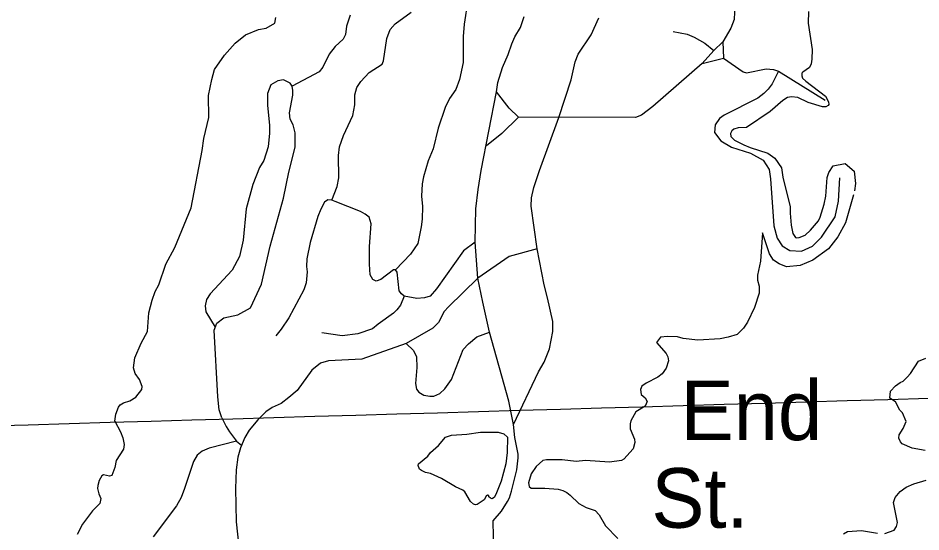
# Model space of a CAD drawing. Extents: x 1212896 to 1368412, y 378476 to 478763.
# Drawn here: x 1277617 to 1284025, y 423706 to 427349 of the extents above; entities that cross this region are included whole.
import ezdxf

# ---------------------------------------------------------------- set-up
doc = ezdxf.new("R2010")
doc.units = 0
for name, color, linetype in [('Level 31', 7, 'Continuous'), ('Level 32', 7, 'Continuous'), ('Level 35', 7, 'Continuous'), ('Level 41', 7, 'Continuous'), ('Level 60', 7, 'Continuous'), ('Level 9', 7, 'Continuous')]:
    doc.layers.add(name, color=color, linetype=linetype)

msp = doc.modelspace()

# ---------------------------------------------------------------- linework, layer by layer
at = {"layer": 'Level 31'}
for points in [[(1280684.3, 427612.4), (1280787.6, 427541.2), (1280807.3, 427506.5), (1280809.9, 427475.4), (1280782.3, 427306.4), (1280776.1, 427218), (1280775.7, 427034.4), (1280749.2, 426913.5), (1280723.6, 426842.8), (1280679.9, 426779.7), (1280648.2, 426714.9), (1280598.3, 426567.8), (1280562.9, 426422.4), (1280528.8, 426336.4), (1280494, 426224.3), (1280485.8, 426173.4), (1280480.8, 426086.7), (1280487.2, 426013.6), (1280484, 425924.2), (1280478.1, 425869.9), (1280453.3, 425750.4), (1280402, 425674.8), (1280295.2, 425564.4)], [(1282704.7, 427443.6), (1282698.8, 427339.2), (1282675.1, 427277.5), (1282620, 427182.1), (1282555.2, 427119.7), (1282473.1, 427026.8), (1282122.3, 426722.9), (1282040.6, 426660.1), (1282000, 426643.3), (1281168.3, 426645.9), (1281103, 426711.8), (1281012.8, 426825.4)], [(1279973.2, 427369.7), (1279947, 427292.9), (1279939.8, 427233.9), (1279923.8, 427199.2), (1279867.2, 427146.7), (1279825, 427093.9), (1279780.8, 427001.7), (1279753.5, 426969.1), (1279561.6, 426866)], [(1279844.1, 426057.6), (1279881.6, 426156.1), (1279893.4, 426216.5), (1279890.3, 426375.9), (1279899, 426436.1), (1279926.4, 426516.1), (1279994.1, 426659.4), (1280006.1, 426733.3), (1280006.6, 426805.6), (1280020.6, 426857), (1280050.8, 426899.7), (1280109.8, 426962.9), (1280200.2, 427022), (1280211.8, 427046.3), (1280233.6, 427204.3), (1280258.1, 427267.9), (1280293.4, 427308.5), (1280406.8, 427390.2)], [(1281132.9, 424468.3), (1281101.3, 424633.9), (1280963.8, 425121.2), (1280914.5, 425334.9), (1280881.2, 425504.7), (1280861.1, 425760.1), (1280865.3, 425997.9), (1280881.6, 426133.7), (1280904.9, 426269.6), (1281012.8, 426825.4), (1281021.5, 426892.8), (1281054.3, 426998.8), (1281094.5, 427090.8), (1281121.9, 427167.6), (1281143.8, 427217), (1281182.6, 427283.2), (1281209.1, 427359.9)], [(1281132.9, 424468.3), (1281311.2, 424841.1), (1281350.8, 424910.1), (1281387.9, 425005.1), (1281412.4, 425128), (1281413.2, 425198), (1281375.7, 425366), (1281349.9, 425458.8), (1281300.8, 425713.6), (1281258.8, 426014.7), (1281261.6, 426076), (1281278.2, 426148.5), (1281317.8, 426268.7), (1281455.2, 426645.6), (1281541.9, 426911.1), (1281570.3, 427040), (1281593.2, 427092.7), (1281683.4, 427229.9), (1281739, 427351.3)], [(1282266.7, 427253.4), (1282367, 427234.3), (1282416.4, 427215.2), (1282492.3, 427170.6), (1282555.2, 427119.7)], [(1282620, 427182.1), (1282623.3, 427064.8)], [(1282473.1, 427026.8), (1282623.3, 427064.8)], [(1282623.3, 427064.8), (1282763.2, 426967.3), (1282786.2, 426962.1), (1282927.7, 426988.6), (1282978.3, 426985.4), (1283015, 426973.3), (1283344.4, 426766.4)], [(1279064.4, 424516), (1279043.5, 424572.7), (1279033.7, 424664.8), (1279008.5, 425135.9), (1279027.3, 425187.3), (1279077.8, 425224.8), (1279177.1, 425245.4), (1279267.6, 425294.3), (1279343.7, 425462.4), (1279405.3, 425732.4), (1279500.5, 426072.3), (1279537.8, 426256.6), (1279584.3, 426433.1), (1279584.2, 426536.4), (1279569.1, 426592.3), (1279548.3, 426632), (1279544.4, 426677.1), (1279566.9, 426803.9), (1279567.2, 426837), (1279561.6, 426866), (1279547.2, 426888.8), (1279500.5, 426911.8), (1279459.9, 426905.1), (1279412, 426875.3), (1279387.7, 426815.4), (1279386.4, 426729.1), (1279402.2, 426591), (1279402.3, 426532.8), (1279392.3, 426436.3), (1279360.2, 426340.4), (1279330.2, 426289.7), (1279283.7, 426168.4), (1279237.1, 425997.9), (1279213.6, 425773.8), (1279187.8, 425658.9), (1279137, 425562.2), (1278980.7, 425394.7), (1278955, 425354.4), (1278943.8, 425309.1), (1278948.8, 425267), (1279014.9, 425156.9)], [(1283015, 426973.3), (1282968.8, 426882.1), (1282941.6, 426844.4), (1282911.2, 426814.7), (1282867.9, 426780.8), (1282628.3, 426661.7), (1282594.4, 426637.1), (1282565.7, 426593.2), (1282560.1, 426537.2), (1282604.7, 426478.1), (1282680, 426434.6), (1282816.4, 426392.6), (1282904.4, 426342.2), (1282948.9, 426274.8), (1282958.2, 426208.8), (1282980.8, 425875.2), (1283004.5, 425789.4), (1283039.6, 425734.1), (1283094.2, 425701.9), (1283177.3, 425696.5), (1283255.5, 425733.1), (1283318.3, 425795.6), (1283417.3, 425941), (1283439.1, 426051.7), (1283449.8, 426216.5)], [(1281168.3, 426645.9), (1281050.5, 426532), (1280941.4, 426443.8)], [(1280861.1, 425760.1), (1280777.4, 425698.3), (1280586.8, 425428.7), (1280542.8, 425378.7), (1280501.1, 425365.8), (1280447.2, 425361.4), (1280357.5, 425378.1), (1280338.6, 425393.7), (1280322.2, 425416.5), (1280307.6, 425547.6), (1280295.2, 425564.4), (1280281, 425564.6), (1280190.7, 425495.1), (1280158.9, 425483.5), (1280134.9, 425494.8), (1280116, 425528.8), (1280110.5, 425604.9), (1280112, 425730.3), (1280122.3, 425891.2), (1280107.9, 425938.9), (1280081.6, 425959.5), (1280046.8, 425976.9), (1279866.6, 426049.6), (1279844.1, 426057.6), (1279815.3, 426059.8), (1279791.9, 426045), (1279765, 425994.4), (1279745.3, 425942.8), (1279690.7, 425757.1), (1279667, 425641.3), (1279664.1, 425587), (1279668.8, 425551), (1279661.4, 425471.6), (1279646.3, 425423.2), (1279538.3, 425224.4), (1279485, 425143.1), (1279445.9, 425096.2)], [(1281300.8, 425713.6), (1281102.8, 425658.4), (1280881.2, 425504.7), (1280671, 425302.8), (1280640.5, 425267.9), (1280601.5, 425191.3), (1280560.4, 425150.3), (1280371.6, 425041.3), (1280057, 424931.2), (1279820.3, 424918), (1279764.5, 424901.5), (1279702.3, 424853.1), (1279597.6, 424709), (1279539.2, 424658.4), (1279483.5, 424617.5), (1279421.1, 424588.2), (1279374.7, 424556.5), (1279319.5, 424501.1)], [(1279064.4, 424516), (1279093, 424453.7), (1279118.7, 424416.2), (1279168.1, 424349.9), (1279203.5, 424321.6)], [(1279319.5, 424501.1), (1279257.4, 424427.3), (1279226.9, 424374.9), (1279196.6, 424302.4), (1279177.2, 424235.1), (1279164.1, 424145.8), (1279161.2, 424013.4), (1279164.3, 423776.9), (1279195.7, 423493.5), (1279208.3, 423414.4), (1279289.1, 423180.6), (1279299.7, 423106.5)], [(1281015.6, 422536.8), (1280989.8, 423784.8), (1281047, 423853.6), (1281091.2, 423921.2), (1281104.1, 423948.5), (1281119.5, 423994.6), (1281156.1, 424145.7), (1281166.6, 424230.9), (1281165.5, 424257.3), (1281143.4, 424375.7), (1281132.9, 424468.3)], [(1279168.1, 424349.9), (1278973.2, 424300.3), (1278922.6, 424278.8), (1278887.5, 424250.1), (1278861.3, 424206), (1278799.2, 424012.9), (1278773.8, 423949.5), (1278742.4, 423891.1), (1278575.8, 423670)]]:
    msp.add_lwpolyline(points, dxfattribs=at)
at = {"layer": 'Level 32'}
for points in [[(1280357.5, 425378.1), (1280330.2, 425314.3), (1280305.9, 425279.7), (1280282.4, 425257.2), (1280172, 425178.8), (1280131.7, 425144.9), (1280027.4, 425109.7), (1279917.7, 425095.5), (1279772.4, 425116.7)], [(1280371.6, 425041.3), (1280423.6, 424993.1), (1280444.5, 424947.4), (1280448, 424871.2), (1280437.2, 424757.7), (1280445.2, 424719.1), (1280462.5, 424696), (1280496.8, 424675.6), (1280539, 424667.4), (1280568, 424668), (1280610.6, 424686.9), (1280645.9, 424720.6), (1280693.6, 424785.8), (1280776.3, 424999.1), (1280813.5, 425039), (1280873.4, 425089.3), (1280963.8, 425121.2)]]:
    msp.add_lwpolyline(points, dxfattribs=at)
at = {"layer": 'Level 35'}
msp.add_lwpolyline([(1281090.5, 424377.1), (1281088.6, 424268.9), (1281079.5, 424187.6), (1281044.8, 424065), (1281013.7, 423983.5), (1280998.1, 423951.3), (1280982.6, 423941.5), (1280969.7, 423944.7), (1280958.7, 423954.2), (1280958.4, 423963.4), (1280948.1, 423967.7), (1280938.2, 423959.6), (1280925.5, 423933.4), (1280876, 423900.8), (1280863.2, 423898.8), (1280849, 423903.6), (1280827.9, 423922.4), (1280787.3, 423990.1), (1280773.2, 424000.9), (1280722.1, 424025.4), (1280621.7, 424085.5), (1280543.5, 424120.7), (1280509.6, 424128.4), (1280479.5, 424141.1), (1280465.4, 424151.9), (1280456.2, 424177.9), (1280460.1, 424188.9), (1280524.3, 424243.7), (1280543.3, 424269.4), (1280602.1, 424319.7), (1280649.6, 424377.4), (1280692.7, 424392.8), (1280803, 424399.1), (1280899.3, 424413.4), (1281024.3, 424413.5), (1281065.4, 424401.4), (1281090.5, 424377.1)], dxfattribs=at)
at = {"layer": 'Level 60'}
msp.add_spline([(1257400.5, 423880.1), (1274492.7, 424373.3), (1311685.6, 425480.9), (1319317.4, 425714)], degree=3, dxfattribs=at)
at = {"layer": 'Level 9'}
for points in [[(1283225.9, 427395.7), (1283225.5, 427312.4), (1283252.2, 427127.4), (1283250.6, 427058.2), (1283245.3, 427024), (1283233.8, 426998.7), (1283186.6, 426965.8), (1283180.6, 426958.5), (1283179, 426940.5), (1283184, 426923.6), (1283207.8, 426900.9), (1283347.8, 426796.7), (1283369.6, 426756.7), (1283371, 426737.7), (1283366.2, 426728.6), (1283350.3, 426720.2), (1283327.3, 426719.8), (1283224.8, 426749.8), (1283151.1, 426785.5), (1283107.3, 426791.3), (1283079.1, 426786), (1283045.5, 426764.3), (1282955.1, 426686.3), (1282787.4, 426572.6), (1282727.5, 426570.4), (1282696.6, 426562.8), (1282681.9, 426549.5), (1282672.3, 426531.2), (1282676.7, 426509.5), (1282702.2, 426484.7), (1282768.9, 426449.9), (1282813.2, 426430.7), (1282938.8, 426391.4), (1282987.5, 426356.6), (1283036, 426287.8), (1283045.3, 426221.8), (1283097.8, 426011.9)], [(1278304, 424490.5), (1278310, 424541.8), (1278329, 424590.3), (1278341.7, 424607.6), (1278364.4, 424622.1), (1278409.1, 424636), (1278452.6, 424661.9), (1278494.5, 424716.9), (1278498, 424738.1), (1278479.1, 424785.8), (1278448.2, 424829.3), (1278435.8, 424870.4), (1278445, 424939.6), (1278491, 425043.8), (1278535.3, 425127.9), (1278544.6, 425260.5), (1278567.8, 425349.2), (1278589.6, 425409.8), (1278615.7, 425458.4), (1278665.7, 425603.8), (1278729.3, 425723.4), (1278846.7, 426003.6), (1278923.6, 426410.2), (1278934.9, 426494.7), (1278969.9, 426643.8), (1278968.8, 426801.2), (1278992.6, 426913), (1279011.1, 426984.6), (1279081.1, 427085.3), (1279158.4, 427171.1), (1279232.1, 427231.7), (1279323.4, 427267.6), (1279378.2, 427276.7), (1279440.5, 427313.1), (1279446.7, 427353.3)], [(1283097.8, 426011.9), (1283097.1, 425966.6), (1283103.5, 425880.1), (1283116.8, 425821.9), (1283135.5, 425793), (1283138.9, 425791.2), (1283160.4, 425793.5), (1283204.1, 425811), (1283240.1, 425844.7), (1283297.5, 425912.8), (1283309.8, 425936.6), (1283339.4, 426030.1), (1283350.8, 426085.9), (1283359.4, 426219.3), (1283370.5, 426255), (1283403.2, 426301.9), (1283488.3, 426317.6), (1283550.9, 426265.1), (1283561.1, 426177.6), (1283554.7, 426125.5)], [(1283546.5, 426095.3), (1283489, 425897.4), (1283434.8, 425797.9), (1283368.6, 425712.6), (1283257.3, 425633), (1283168.9, 425595.9), (1283071.2, 425584.9), (1283019.1, 425605.9), (1282979.6, 425633.3), (1282951.4, 425676.9), (1282899.8, 425825.6)], [(1282899.8, 425825.6), (1282887.3, 425624.9), (1282865.3, 425526.2), (1282865, 425490.1), (1282876.8, 425447.7), (1282876.8, 425399.1), (1282844.8, 425296.2), (1282793.9, 425192.9), (1282764.8, 425151.2), (1282720.7, 425105.2), (1282657.1, 425085.8), (1282600.8, 425075.4), (1282441.5, 425066.5), (1282337.3, 425078.5), (1282297.9, 425088.7), (1282226.1, 425092.3), (1282175.7, 425087.6), (1282149, 425048.6), (1282216.5, 424970.7), (1282229, 424946.9), (1282232.5, 424918.9), (1282217.6, 424867.5), (1282188.4, 424825.8), (1282157.8, 424803.1), (1282075.7, 424761.4), (1282044.1, 424739.7), (1282033.6, 424715.4), (1282040.3, 424681.4), (1282068.2, 424655.6), (1282081.3, 424630.1), (1282067.1, 424598.4)], [(1283804.6, 424655.3), (1283808.4, 424703.7), (1283844.7, 424741.5), (1283878.2, 424766.3), (1283900, 424775.7), (1283927.4, 424802.3), (1283950.9, 424828.9), (1284007.1, 424916.2), (1284058.7, 424937.3)], [(1284053.9, 424283.7), (1283963, 424300.8), (1283892.8, 424331.1), (1283880.7, 424345), (1283868.5, 424370.9), (1283870.2, 424394), (1283899.7, 424438.4), (1283919.1, 424489.7), (1283893.6, 424550.6), (1283875.4, 424570.4), (1283845.7, 424629.4), (1283804.6, 424655.3)], [(1282067.1, 424598.4), (1282002.3, 424558.3), (1281967.1, 424494.8), (1281961.3, 424472.6), (1281961.7, 424436.6), (1281992.4, 424362.8), (1281994.6, 424340.7), (1281983.1, 424294.5), (1281917, 424221.7), (1281899.1, 424212.5), (1281813.5, 424201.5), (1281643.8, 424211.7), (1281577, 424206), (1281478.2, 424216.9), (1281368.4, 424216.8), (1281340.6, 424212.5), (1281293.1, 424168.9), (1281259.7, 424118.4), (1281239.5, 424053), (1281244.7, 424027.1), (1281259.8, 424015.2), (1281356.5, 424017), (1281450.4, 424010.2), (1281484.4, 423998.6), (1281511.5, 423985.8), (1281536.6, 423966.1), (1281596, 423907.6), (1281648.2, 423878.1), (1281713.3, 423857.7), (1281740.5, 423828), (1281786.2, 423748.3), (1281872.9, 423659.1)], [(1278304, 424490.5), (1278345.1, 424416.7), (1278361.5, 424372.8), (1278371, 424324.8), (1278366.3, 424293.7), (1278312.3, 424212.9), (1278303.9, 424161.7), (1278283.5, 424105.4), (1278266.3, 424102.5), (1278223.6, 424110.8), (1278211.7, 424103.6), (1278193.1, 424070.4), (1278182.5, 424034.2), (1278181.4, 424012.7), (1278189.1, 423975.1), (1278203.4, 423943.2), (1278196.7, 423907.1), (1278145.4, 423854.4), (1278075.5, 423761.5), (1278037.4, 423687.9)], [(1283767.7, 423695.5), (1283834.2, 423719.3), (1283851.9, 423744.5), (1283857.6, 423773.6), (1283830.3, 423913.6), (1283841.9, 423949.8), (1283877.3, 423992.3), (1283920.9, 424023.8), (1283974.5, 424046.4), (1284063, 424073.4)], [(1283476.4, 423693.4), (1283504.2, 423708.7), (1283603.9, 423716.8), (1283717.8, 423696)]]:
    msp.add_lwpolyline(points, dxfattribs=at)

# ---------------------------------------------------------------- texts
at = {"layer": 'Level 41'}
for s, p in [('End', (1282319.3, 424356.8)), ('St.', (1282111.7, 423735.6))]:
    msp.add_text(s, height=422.4, dxfattribs=at).set_placement(p)

doc.saveas('drawing.dxf')
